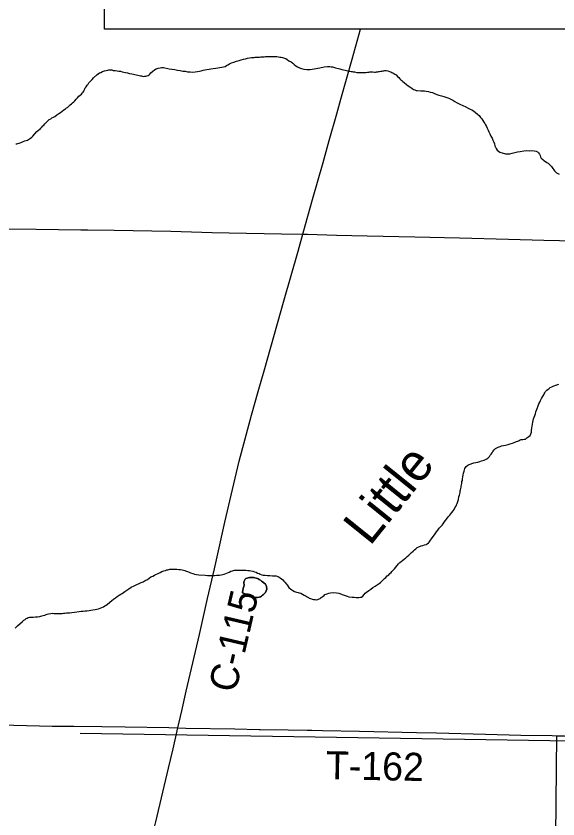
# Model space of a CAD drawing. Extents: x 2.1 to 73.9, y 4 to 26.
# Drawn here: x 43.472 to 44.021, y 18.741 to 19.554 of the extents above; entities that cross this region are included whole.
import ezdxf

# ---------------------------------------------------------------- set-up
doc = ezdxf.new("R2010")
doc.units = 0
for name, color, linetype in [('GM_X_County_Road', 7, 'Continuous'), ('GM_X_County_Road_Text', 7, 'Continuous'), ('GM_X_Minor_Lake', 7, 'Continuous'), ('GM_X_Minor_Lake_Text', 7, 'Continuous'), ('GM_X_Minor_River', 7, 'Continuous'), ('GM_X_Township_Road', 7, 'Continuous'), ('GM_X_Township_Road_Text', 7, 'Continuous'), ('SH_Text', 7, 'Continuous')]:
    doc.layers.add(name, color=color, linetype=linetype)

msp = doc.modelspace()

# ---------------------------------------------------------------- linework, layer by layer
at = {"layer": 'GM_X_County_Road'}
for points in [[(43.76276, 19.33357), (43.7655, 19.34321), (43.77259, 19.36867), (43.78321, 19.40604), (43.78952, 19.42847), (43.7971, 19.4554), (43.80135, 19.47035), (43.81269, 19.51074), (43.821, 19.54109)], [(43.63623, 18.83366), (43.6402, 18.85095), (43.64472, 18.87063), (43.65791, 18.92819), (43.66613, 18.96457), (43.67319, 18.99479), (43.67664, 19.00993), (43.68375, 19.04178), (43.69135, 19.07512), (43.6983, 19.10383), (43.70422, 19.12638), (43.71071, 19.15039), (43.7175, 19.1743), (43.72344, 19.19524), (43.74391, 19.26696), (43.75788, 19.3163), (43.76276, 19.33357)], [(43.61292, 18.73432), (43.61388, 18.73842), (43.62668, 18.79269), (43.63123, 18.81232), (43.63547, 18.83041), (43.63623, 18.83366)]]:
    msp.add_lwpolyline(points, dxfattribs=at)
at = {"layer": 'GM_X_Minor_Lake'}
for points in [[(43.7197, 18.98329), (43.71857, 18.98389), (43.71763, 18.98448), (43.71669, 18.98488), (43.71537, 18.98529), (43.71405, 18.98551), (43.7131, 18.98591), (43.71139, 18.98595), (43.71025, 18.98597), (43.70873, 18.98582), (43.7074, 18.98566), (43.70625, 18.9853), (43.7051, 18.98495), (43.70432, 18.98402), (43.70353, 18.9829), (43.70312, 18.98158), (43.70309, 18.98025), (43.70325, 18.97892), (43.70323, 18.97797), (43.70301, 18.97664), (43.7024, 18.97514), (43.70196, 18.9723), (43.70175, 18.97135), (43.70154, 18.97041)], [(43.70154, 18.97041), (43.70175, 18.97135), (43.70196, 18.9723), (43.7024, 18.97514), (43.70301, 18.97664), (43.70323, 18.97797), (43.70325, 18.97892), (43.70309, 18.98025), (43.70312, 18.98158), (43.70353, 18.9829), (43.70432, 18.98402), (43.7051, 18.98495), (43.70625, 18.9853), (43.7074, 18.98566), (43.70873, 18.98582), (43.71025, 18.98597), (43.71139, 18.98595), (43.7131, 18.98591), (43.71405, 18.98551), (43.71537, 18.98529), (43.71669, 18.98488), (43.71763, 18.98448), (43.71857, 18.98389), (43.7197, 18.98329), (43.721, 18.98212), (43.72194, 18.98153), (43.72325, 18.98055), (43.72474, 18.97919), (43.72547, 18.97784), (43.72583, 18.97688), (43.72634, 18.97421), (43.72572, 18.97233), (43.72493, 18.97083), (43.72376, 18.96971), (43.72298, 18.96878), (43.72202, 18.96804), (43.72085, 18.96712), (43.7197, 18.96639), (43.71835, 18.96585), (43.71682, 18.9655), (43.71549, 18.96553), (43.71359, 18.96558), (43.71189, 18.9658), (43.71019, 18.96641), (43.70868, 18.96702), (43.70737, 18.96781), (43.70587, 18.9686), (43.70154, 18.97041)], [(43.70154, 18.97041), (43.70587, 18.9686), (43.70737, 18.96781), (43.70868, 18.96702), (43.71019, 18.96641), (43.71189, 18.9658), (43.71359, 18.96558), (43.71549, 18.96553), (43.71682, 18.9655), (43.71835, 18.96585), (43.7197, 18.96639), (43.72085, 18.96712), (43.72202, 18.96804), (43.72298, 18.96878), (43.72376, 18.96971), (43.72493, 18.97083), (43.72572, 18.97233), (43.72634, 18.97421), (43.72583, 18.97688), (43.72547, 18.97784), (43.72474, 18.97919), (43.72325, 18.98055), (43.72194, 18.98153), (43.721, 18.98212), (43.7197, 18.98329)]]:
    msp.add_lwpolyline(points, dxfattribs=at)
at = {"layer": 'GM_X_Minor_River'}
for points in [[(43.59405, 19.49511), (43.59556, 19.4947), (43.59707, 19.49428), (43.5984, 19.49406), (43.59934, 19.49385), (43.60048, 19.49364), (43.60162, 19.49342), (43.60257, 19.49359), (43.60371, 19.49356), (43.60486, 19.49392), (43.60601, 19.49427), (43.60697, 19.49482), (43.60775, 19.49575), (43.60892, 19.49705), (43.61067, 19.49853), (43.6126, 19.50001), (43.61433, 19.50092), (43.61626, 19.50183), (43.61816, 19.50216), (43.61969, 19.50232), (43.62159, 19.50227), (43.62746, 19.50119), (43.63011, 19.50075), (43.63295, 19.50031), (43.63579, 19.49968), (43.63844, 19.49923), (43.64109, 19.49879), (43.64356, 19.49855), (43.64583, 19.49812), (43.64867, 19.49786), (43.65114, 19.49781), (43.65381, 19.49813), (43.6561, 19.49846), (43.6582, 19.49879), (43.65992, 19.49913), (43.66183, 19.49965), (43.66355, 19.5), (43.66565, 19.50052), (43.66775, 19.50085), (43.66966, 19.50119), (43.67176, 19.50133), (43.67461, 19.50164), (43.67671, 19.50198), (43.67862, 19.50231), (43.68053, 19.50265), (43.68244, 19.50318), (43.68397, 19.50352), (43.68532, 19.50425), (43.68686, 19.50498), (43.68859, 19.50608), (43.69051, 19.50698), (43.69282, 19.50788), (43.69569, 19.50876), (43.69818, 19.50947), (43.70028, 19.50999), (43.70258, 19.5107), (43.70468, 19.51122), (43.70659, 19.51175), (43.7087, 19.51227), (43.7106, 19.51241), (43.71212, 19.51257), (43.71326, 19.51254), (43.71441, 19.51271), (43.71574, 19.51287), (43.71745, 19.51283), (43.71898, 19.51298), (43.72031, 19.51314), (43.72145, 19.51312), (43.72241, 19.51329), (43.72355, 19.51326), (43.72507, 19.51342), (43.73021, 19.51368), (43.73135, 19.51365), (43.73325, 19.51361), (43.73477, 19.51339), (43.73629, 19.51335), (43.73799, 19.51312), (43.73951, 19.5129), (43.74083, 19.51268), (43.74197, 19.51246), (43.7431, 19.51225), (43.74424, 19.51184), (43.74537, 19.51144), (43.74687, 19.51064), (43.74855, 19.50928), (43.7508, 19.50809), (43.75249, 19.50691), (43.75398, 19.50555), (43.75566, 19.50418), (43.75734, 19.503), (43.75941, 19.502), (43.76148, 19.5012), (43.76376, 19.50077), (43.7666, 19.50032), (43.77021, 19.50043), (43.77421, 19.50091), (43.77995, 19.50211), (43.78415, 19.50296), (43.78758, 19.50327), (43.79005, 19.5034), (43.79157, 19.50318)], [(43.47211, 19.42495), (43.47307, 19.42511), (43.47422, 19.42547), (43.47536, 19.42563), (43.47651, 19.42598), (43.47805, 19.42671), (43.47958, 19.42743), (43.48131, 19.42815), (43.48265, 19.4285), (43.4838, 19.42886), (43.48496, 19.42959), (43.48592, 19.43014), (43.48708, 19.43087), (43.48824, 19.4318), (43.4894, 19.43291), (43.49117, 19.43515), (43.49331, 19.43757), (43.49525, 19.43923), (43.49679, 19.43996), (43.49738, 19.44089), (43.49836, 19.44201), (43.49934, 19.44332), (43.5003, 19.44406), (43.50147, 19.44517), (43.50206, 19.44611), (43.50594, 19.44963), (43.50749, 19.45054), (43.50845, 19.45128), (43.51018, 19.45219), (43.51153, 19.45273), (43.51366, 19.45458), (43.51559, 19.45568), (43.51732, 19.45678), (43.51906, 19.45807), (43.5208, 19.45936), (43.52235, 19.46046), (43.52332, 19.46139), (43.52428, 19.46194), (43.52545, 19.46286), (43.527, 19.46453), (43.52836, 19.46564), (43.52953, 19.46676), (43.53069, 19.46768), (43.53166, 19.46861), (43.53303, 19.47028), (43.53458, 19.47177), (43.53595, 19.47326), (43.5373, 19.47437), (43.53847, 19.47548), (43.53945, 19.4766), (43.54041, 19.47733), (43.54082, 19.47846), (43.54123, 19.47959), (43.54182, 19.48072), (43.54241, 19.48166), (43.5432, 19.48278), (43.54438, 19.48446), (43.54516, 19.48539), (43.54614, 19.4867), (43.54732, 19.48819), (43.54829, 19.48912), (43.54926, 19.49024), (43.55082, 19.49191), (43.55393, 19.49488), (43.55529, 19.49599), (43.55664, 19.49691), (43.55798, 19.49745), (43.5599, 19.49835), (43.56182, 19.49888), (43.56354, 19.49941), (43.56507, 19.49975), (43.5664, 19.49992), (43.56736, 19.50008), (43.5685, 19.50006), (43.56944, 19.49985), (43.57076, 19.49944), (43.57266, 19.4992), (43.57456, 19.49897), (43.57645, 19.49874), (43.57816, 19.49851), (43.57986, 19.49809), (43.58137, 19.49768), (43.58326, 19.49725), (43.58515, 19.49683), (43.58723, 19.49621), (43.5897, 19.49597), (43.59121, 19.49575), (43.59253, 19.49534), (43.59405, 19.49511)], [(43.79157, 19.50318), (43.7927, 19.50296), (43.79364, 19.50256), (43.79478, 19.50234), (43.79591, 19.50194), (43.79724, 19.50172), (43.79875, 19.5013), (43.80026, 19.50089), (43.80234, 19.50046), (43.80404, 19.49985), (43.80555, 19.49963), (43.80687, 19.49922), (43.8082, 19.499), (43.80933, 19.49859), (43.81047, 19.49857), (43.81161, 19.49835), (43.81256, 19.49833), (43.81369, 19.49812), (43.81502, 19.4979), (43.81748, 19.49746), (43.81919, 19.49742), (43.8247, 19.4973), (43.82661, 19.49744), (43.82813, 19.4976), (43.82946, 19.49776), (43.83042, 19.49793), (43.83137, 19.49791), (43.83232, 19.49788), (43.83346, 19.49786), (43.83517, 19.49782), (43.83631, 19.49779), (43.83745, 19.49796), (43.8386, 19.49812), (43.83955, 19.49829), (43.84051, 19.49846), (43.84165, 19.49862), (43.8426, 19.49879), (43.84375, 19.49896), (43.84489, 19.49912), (43.84585, 19.49948), (43.84699, 19.49945), (43.84888, 19.49903), (43.85058, 19.49823), (43.85171, 19.49783), (43.85284, 19.49742), (43.85397, 19.49702), (43.85491, 19.49642), (43.85584, 19.49564), (43.85715, 19.49485), (43.85864, 19.4933), (43.85994, 19.49213), (43.86105, 19.49078), (43.86199, 19.49), (43.86292, 19.48921), (43.86404, 19.48824), (43.86534, 19.48707), (43.86758, 19.48531), (43.86926, 19.48394), (43.87114, 19.48276), (43.87301, 19.48139), (43.87469, 19.48021), (43.8762, 19.47961), (43.87751, 19.47901), (43.87866, 19.47898), (43.88227, 19.4789), (43.88379, 19.47887), (43.88606, 19.47863), (43.88777, 19.4784), (43.88985, 19.47797), (43.89174, 19.47755), (43.89401, 19.47693), (43.89608, 19.47593), (43.89834, 19.47512), (43.9006, 19.47431), (43.90306, 19.47368), (43.90551, 19.47287), (43.90759, 19.47225), (43.91061, 19.47123), (43.91249, 19.47024), (43.91455, 19.46925), (43.91662, 19.46806), (43.91906, 19.46667), (43.92169, 19.46529), (43.92489, 19.46388), (43.92771, 19.46249), (43.93015, 19.4613), (43.93203, 19.4603), (43.93372, 19.45951), (43.93541, 19.45833), (43.93766, 19.45695), (43.93952, 19.4552), (43.94119, 19.45364), (43.94268, 19.4519), (43.94397, 19.45035), (43.94507, 19.44861), (43.94599, 19.44707), (43.9471, 19.44572), (43.94782, 19.44418), (43.94874, 19.44264), (43.94927, 19.44092), (43.95036, 19.43881)], [(43.95036, 19.43881), (43.95108, 19.43708), (43.95218, 19.43516), (43.95327, 19.43286), (43.95437, 19.43093), (43.95527, 19.42882), (43.95598, 19.42691), (43.9567, 19.42499), (43.95723, 19.42308), (43.95796, 19.42173), (43.95849, 19.4202), (43.95941, 19.41866), (43.96091, 19.41768), (43.96222, 19.4167), (43.96788, 19.41486), (43.97016, 19.41481), (43.97244, 19.41495), (43.97474, 19.41547), (43.97742, 19.41636), (43.98009, 19.41686), (43.98276, 19.41737), (43.98639, 19.41786), (43.98925, 19.41818), (43.99191, 19.41812), (43.99457, 19.41825), (43.99685, 19.418), (43.99893, 19.41777), (44.00043, 19.41697), (44.00136, 19.41581), (44.00228, 19.41465), (44.00301, 19.41331), (44.00355, 19.41197), (44.00409, 19.41062), (44.00577, 19.40907), (44.00689, 19.40828), (44.00839, 19.4073), (44.00989, 19.40632), (44.0112, 19.40534), (44.0125, 19.40417), (44.01361, 19.403), (44.01454, 19.40203), (44.01583, 19.4001), (44.01675, 19.39875), (44.01749, 19.39779), (44.01861, 19.39681), (44.01973, 19.39584), (44.02103, 19.39486), (44.02235, 19.39445)], [(43.91777, 19.0578), (43.91837, 19.05931), (43.91898, 19.06082), (43.91959, 19.0627), (43.92021, 19.06497), (43.92083, 19.06742), (43.92126, 19.06931), (43.92167, 19.07063), (43.92189, 19.07196), (43.92211, 19.07347), (43.92233, 19.07479), (43.92274, 19.07611), (43.92296, 19.07725), (43.92317, 19.07838), (43.92339, 19.07971), (43.92361, 19.08103), (43.92385, 19.08293), (43.92426, 19.08425), (43.92448, 19.08576), (43.92472, 19.08766), (43.92514, 19.08955), (43.92537, 19.09144), (43.92599, 19.09351), (43.9264, 19.09502), (43.92681, 19.09616), (43.9274, 19.09728), (43.92819, 19.0984), (43.92993, 19.09969), (43.93128, 19.10042), (43.93587, 19.10184), (43.93778, 19.10217), (43.93988, 19.1027), (43.9418, 19.10341), (43.94372, 19.10413), (43.94621, 19.10483), (43.94774, 19.10537), (43.94909, 19.1061), (43.95005, 19.10664), (43.95161, 19.10851), (43.95259, 19.10962), (43.95356, 19.11074), (43.95435, 19.11205), (43.95515, 19.11356), (43.95632, 19.11505), (43.95788, 19.11653), (43.95922, 19.11726), (43.96038, 19.118), (43.96153, 19.11835), (43.96268, 19.1187), (43.96402, 19.11905), (43.96593, 19.11939), (43.96803, 19.11991), (43.97051, 19.12042), (43.97281, 19.12113), (43.97492, 19.12184), (43.97665, 19.12275), (43.97894, 19.12346), (43.98048, 19.124), (43.98163, 19.12454), (43.98279, 19.12527), (43.98375, 19.12563), (43.98565, 19.12578), (43.98699, 19.12594), (43.98813, 19.1261), (43.98949, 19.1274), (43.99046, 19.12814), (43.99142, 19.12869), (43.99277, 19.12961), (43.99376, 19.13148), (43.99418, 19.13299), (43.99441, 19.1347), (43.99465, 19.13716), (43.99508, 19.13905), (43.99532, 19.14113), (43.99555, 19.14303), (43.99597, 19.14473), (43.99639, 19.14662), (43.99822, 19.1517), (43.99883, 19.15359), (43.99944, 19.15529), (43.99986, 19.15699), (44.00087, 19.15962), (44.00187, 19.16188), (44.00267, 19.16357), (44.00346, 19.16526), (44.00427, 19.16714), (44.00526, 19.16883), (44.00623, 19.16995), (44.00664, 19.17089), (44.00723, 19.17201), (44.00782, 19.17295), (44.00861, 19.17407), (44.00978, 19.17556), (44.01113, 19.17648), (44.0121, 19.17741), (44.01326, 19.17814), (44.0148, 19.17887), (44.01634, 19.17959), (44.01806, 19.18031), (44.01979, 19.18084), (44.02208, 19.18155)], [(43.76234, 18.96903), (43.76403, 18.96804), (43.76609, 18.96685), (43.76722, 18.96626), (43.76835, 18.96566), (43.76928, 18.96488), (43.7706, 18.96447), (43.77211, 18.96406), (43.77363, 18.96364), (43.77514, 18.96342), (43.77666, 18.96338), (43.77781, 18.96374), (43.77915, 18.96409), (43.78011, 18.96464), (43.78127, 18.96556), (43.78243, 18.96629), (43.78418, 18.96777), (43.78514, 18.96851), (43.7863, 18.96905), (43.78744, 18.96941), (43.78898, 18.96994), (43.79089, 18.97028), (43.79412, 18.97059), (43.79678, 18.97034), (43.79905, 18.9699), (43.80358, 18.96847), (43.80754, 18.96705), (43.80943, 18.96644), (43.81284, 18.96598), (43.81474, 18.96594), (43.81664, 18.96571), (43.8193, 18.96564), (43.82101, 18.9658), (43.82197, 18.96596), (43.82351, 18.96688), (43.82469, 18.96856), (43.82586, 18.96986), (43.82721, 18.97097), (43.82953, 18.97263), (43.83147, 18.97411), (43.83359, 18.97577), (43.83591, 18.97723), (43.83803, 18.97851), (43.83996, 18.9798), (43.8415, 18.98091), (43.84287, 18.9822), (43.84403, 18.98351), (43.8454, 18.98481), (43.84675, 18.98591), (43.84812, 18.9874), (43.84966, 18.98851), (43.85083, 18.98981), (43.852, 18.99092), (43.85297, 18.99185), (43.85414, 18.99315), (43.8555, 18.99464), (43.85687, 18.99632), (43.85824, 18.998), (43.85961, 18.99968), (43.86078, 19.00098), (43.86214, 19.00209), (43.86388, 19.00338), (43.86542, 19.00448), (43.86697, 19.00578), (43.86853, 19.00726), (43.87008, 19.00856), (43.87144, 19.00985), (43.8728, 19.01115), (43.87435, 19.01245), (43.8759, 19.01393), (43.87726, 19.01504), (43.87861, 19.01615), (43.88015, 19.01706), (43.88245, 19.01777), (43.88417, 19.0183), (43.88609, 19.01883), (43.88781, 19.01936), (43.88877, 19.01991), (43.88993, 19.02083), (43.89072, 19.02176), (43.89131, 19.0227), (43.89209, 19.02382), (43.89307, 19.02513), (43.89661, 19.03018), (43.89798, 19.03204), (43.89955, 19.03391), (43.90092, 19.03577), (43.90228, 19.03726), (43.90365, 19.03875), (43.90482, 19.04025), (43.90581, 19.04174), (43.90717, 19.04342), (43.90835, 19.0451), (43.90973, 19.04735), (43.91148, 19.04902), (43.91246, 19.05033), (43.91364, 19.05182), (43.91481, 19.05331), (43.9158, 19.05481), (43.91678, 19.05631), (43.91777, 19.0578)], [(43.58101, 18.97068), (43.58256, 18.97178), (43.58449, 18.97306), (43.58642, 18.97435), (43.58874, 18.97601), (43.592, 18.97745), (43.5945, 18.97872), (43.5968, 18.97962), (43.59892, 18.98071), (43.60103, 18.98162), (43.60315, 18.9829), (43.60527, 18.98399), (43.60701, 18.98528), (43.60893, 18.98637), (43.61066, 18.98728), (43.6124, 18.9882), (43.61451, 18.98929), (43.61624, 18.99001), (43.61835, 18.99091), (43.62008, 18.99182), (43.62181, 18.99254), (43.62353, 18.99307), (43.62488, 18.99361), (43.62583, 18.99378), (43.62698, 18.99413), (43.62812, 18.9943), (43.62945, 18.99426), (43.63097, 18.99423), (43.63306, 18.99418), (43.63496, 18.99414), (43.63705, 18.99409), (43.63895, 18.99386), (43.64066, 18.99363), (43.64198, 18.99322), (43.64311, 18.993), (43.64443, 18.99241), (43.64594, 18.9918), (43.64744, 18.9912), (43.64895, 18.99059), (43.65122, 18.98997), (43.65311, 18.98936), (43.65519, 18.98893), (43.65746, 18.98869), (43.66373, 18.98817), (43.66619, 18.98792), (43.66866, 18.98787), (43.67094, 18.98782), (43.67341, 18.98776), (43.6757, 18.98809), (43.67837, 18.98822), (43.68008, 18.98856), (43.68161, 18.9889), (43.68314, 18.98925), (43.68487, 18.98997), (43.68641, 18.99069), (43.68813, 18.99141), (43.68986, 18.99213), (43.69158, 18.99266), (43.6935, 18.99319), (43.69521, 18.99334), (43.6973, 18.99329), (43.69883, 18.99345), (43.70073, 18.99341), (43.70282, 18.99336), (43.7049, 18.99312), (43.70699, 18.99307), (43.7087, 18.99285), (43.71021, 18.99262), (43.71192, 18.9922), (43.71361, 18.9916), (43.71531, 18.99118), (43.71682, 18.99038), (43.71851, 18.98977), (43.71964, 18.98918), (43.72115, 18.98858), (43.72266, 18.98835), (43.72456, 18.98812), (43.72684, 18.98788), (43.72931, 18.98782), (43.73196, 18.98757), (43.73425, 18.98771), (43.73577, 18.98767), (43.73746, 18.98687), (43.73878, 18.98628), (43.7399, 18.98549), (43.74121, 18.98451), (43.74233, 18.98354), (43.74344, 18.98218), (43.74455, 18.98102), (43.74603, 18.97927), (43.74677, 18.97831), (43.74898, 18.97522), (43.7501, 18.97424), (43.75141, 18.97345), (43.75273, 18.97266), (43.75442, 18.97168), (43.7563, 18.97106), (43.75782, 18.97065), (43.75895, 18.97024), (43.76065, 18.96983), (43.76234, 18.96903)], [(43.47126, 18.93442), (43.47242, 18.93553), (43.47359, 18.93684), (43.47883, 18.94128), (43.48019, 18.94257), (43.48154, 18.94349), (43.48251, 18.94423), (43.48347, 18.94478), (43.48462, 18.94532), (43.48596, 18.94567), (43.48748, 18.94564), (43.48958, 18.94578), (43.49186, 18.94592), (43.49414, 18.94606), (43.49643, 18.94639), (43.49835, 18.94691), (43.49988, 18.94745), (43.50141, 18.94779), (43.50275, 18.94833), (43.5039, 18.94868), (43.50524, 18.94922), (43.50734, 18.94956), (43.50887, 18.94971), (43.51057, 18.94948), (43.51228, 18.94944), (43.51399, 18.9494), (43.5157, 18.94937), (43.51741, 18.94933), (43.51894, 18.94948), (43.52027, 18.94964), (43.5218, 18.9498), (43.52351, 18.94995), (43.52636, 18.95007), (43.52884, 18.9504), (43.53132, 18.95072), (43.5338, 18.95123), (43.53628, 18.95156), (43.53838, 18.9517), (43.54028, 18.95185), (43.54219, 18.95199), (43.54409, 18.95214), (43.54619, 18.95247), (43.54809, 18.95262), (43.55001, 18.95315), (43.5523, 18.95347), (43.55401, 18.95382), (43.55573, 18.95416), (43.55746, 18.95469), (43.55899, 18.95541), (43.56072, 18.95613), (43.56207, 18.95705), (43.56342, 18.95778), (43.56477, 18.9587), (43.56923, 18.9624), (43.57097, 18.96388), (43.57291, 18.96535), (43.57465, 18.96664), (43.57658, 18.96793), (43.57831, 18.96903), (43.57966, 18.96976), (43.58101, 18.97068)], [(43.5373, 18.82828), (44.59696, 18.81169)]]:
    msp.add_lwpolyline(points, dxfattribs=at)
at = {"layer": 'GM_X_Township_Road'}
for points in [[(43.28265, 19.34389), (43.28547, 19.34339), (43.28785, 19.34317), (43.29031, 19.34304), (43.30506, 19.34276), (43.3283, 19.34205), (43.36239, 19.34135), (43.38873, 19.34072), (43.41818, 19.33998), (43.44142, 19.33959), (43.46311, 19.33899), (43.49256, 19.33849), (43.53791, 19.33789), (43.53839, 19.33789)], [(43.53839, 19.33789), (43.54512, 19.3379), (43.57154, 19.33755), (43.62905, 19.33654), (43.67101, 19.33535), (43.6881, 19.33504), (43.74095, 19.33385), (43.76276, 19.33357)], [(43.76276, 19.33357), (43.76737, 19.33351), (43.79689, 19.33273), (43.81243, 19.33223), (43.82797, 19.33198), (43.87615, 19.3309), (43.92122, 19.32996), (43.97095, 19.32852), (44.00669, 19.32764), (44.05487, 19.32655), (44.06396, 19.32634)], [(43.26839, 18.84066), (43.2734, 18.84055), (43.30591, 18.83983), (43.36324, 18.83849), (43.43912, 18.8371), (43.47016, 18.83635), (43.50881, 18.83545), (43.51821, 18.83544)], [(43.51821, 18.83544), (43.53091, 18.83534), (43.55904, 18.83493), (43.5828, 18.83459), (43.62707, 18.83395), (43.63623, 18.83366)], [(43.63623, 18.83366), (43.64424, 18.8334), (43.69377, 18.83244), (43.71858, 18.83207), (43.71957, 18.83205)], [(43.71957, 18.83205), (43.74794, 18.83161), (43.76715, 18.83116)], [(43.76715, 18.83116), (43.77183, 18.83112), (43.78251, 18.83094), (43.82011, 18.8303), (43.87771, 18.82894), (43.89796, 18.82849), (43.94777, 18.82707), (43.98358, 18.82632), (44.01527, 18.82587), (44.02004, 18.82565)], [(44.01521, 18.57721), (44.01567, 18.57775), (44.01615, 18.57843), (44.01649, 18.5791), (44.01679, 18.58022), (44.01704, 18.58136), (44.01711, 18.5845), (44.01739, 18.59995), (44.01757, 18.6294), (44.01791, 18.64954), (44.01839, 18.68827), (44.01891, 18.73166), (44.01911, 18.75025), (44.0197, 18.79983), (44.01994, 18.81842), (44.02004, 18.82565)], [(44.02004, 18.82565), (44.02447, 18.82552), (44.02776, 18.82539), (44.03476, 18.82533), (44.04884, 18.8252), (44.05442, 18.82518)]]:
    msp.add_lwpolyline(points, dxfattribs=at)
at = {"layer": 'SH_Text'}
msp.add_lwpolyline([(45.17346, 19.54109), (43.56201, 19.54109), (43.56201, 20.16526), (45.17346, 20.16526)], close=True, dxfattribs=at)

# ---------------------------------------------------------------- texts
at = {"layer": 'GM_X_County_Road_Text'}
msp.add_text('C-115', height=0.028409, rotation=76.90173, dxfattribs=at).set_placement((43.69458, 18.86814))
at = {"layer": 'GM_X_Minor_Lake_Text'}
msp.add_text('Little', height=0.037894, rotation=51.19362, dxfattribs=at).set_placement((43.83058, 19.01686))
at = {"layer": 'GM_X_Township_Road_Text'}
msp.add_text('T-162', height=0.028409, rotation=358.88719, dxfattribs=at).set_placement((43.78583, 18.78162))

doc.saveas('drawing.dxf')
